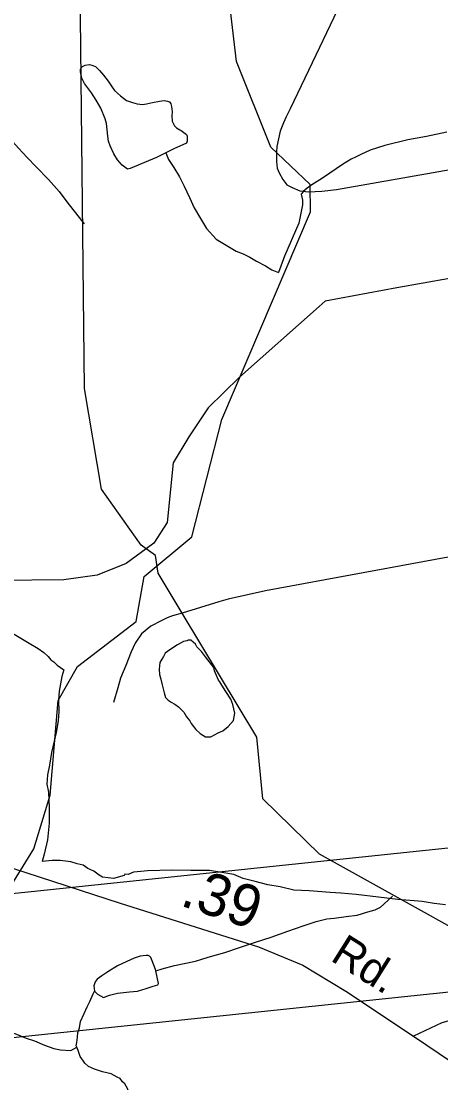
# Model space of a CAD drawing. Extents: x 2169602 to 2449496, y 721995 to 810662.
# Drawn here: x 2396320 to 2397568, y 800991 to 804152 of the extents above; entities that cross this region are included whole.
import ezdxf

# ---------------------------------------------------------------- set-up
doc = ezdxf.new("R2010")
doc.units = 0
doc.layers.add('Default', color=7, linetype='Continuous')

msp = doc.modelspace()

# ---------------------------------------------------------------- linework, layer by layer
at = {"layer": 'Default'}
msp.add_line((2396691.9, 802580.9), (2396677, 802591.7), dxfattribs=at)
for points in [[(2397180, 803583.9), (2397179.2, 803665.9), (2397062.1, 803776.6), (2396960.2, 804031.3), (2396873.1, 804774.5)], [(2396677, 802591.7), (2396559.1, 802758.2), (2396508, 803057.7), (2396494.1, 804348.3)], [(2397315.2, 804301), (2397119.6, 803890.9), (2397107.9, 803866.7), (2397099.9, 803848.7), (2397090.2, 803824.5), (2397080.7, 803778.5), (2397079, 803762.3), (2397079.2, 803734.3), (2397081.4, 803714.5), (2397087.7, 803700.6), (2397097.9, 803680.6), (2397109.9, 803664.7), (2397126, 803657), (2397148.2, 803647.1), (2397174.3, 803643.4), (2397214.1, 803645.8), (2397258.2, 803650.3), (2397939.9, 803770.3)], [(2396749.8, 803759.8), (2396745.9, 803758), (2396722.4, 803745.7), (2396644.2, 803713.3), (2396636.2, 803711.3), (2396628.2, 803717.3), (2396620, 803723.5), (2396606.1, 803739.4), (2396595.8, 803757.2), (2396584.2, 803780.8), (2396579.6, 803794.9), (2396577.8, 803809), (2396573.9, 803846.9), (2396569.4, 803860.9), (2396557.3, 803892.8), (2396542.9, 803916.8), (2396529.2, 803938.8), (2396516.9, 803954.5), (2396508.7, 803966.6), (2396500.7, 803982.5), (2396496.6, 804000.6), (2396496.6, 804008.7), (2396498.6, 804012.4), (2396502.7, 804016.7), (2396510.5, 804020.7), (2396522.8, 804022.5), (2396530.4, 804020.5), (2396540.5, 804016.6), (2396552.6, 804004.7), (2396564.7, 803991), (2396578.6, 803973.1), (2396590.9, 803955), (2396597.1, 803945.2), (2396615.1, 803929), (2396633.4, 803915.4), (2396651.4, 803909.4), (2396665.1, 803905.7), (2396681.1, 803903.7), (2396692.8, 803905.6), (2396710.9, 803909.7), (2396731.2, 803913.9), (2396745.1, 803915.9), (2396755, 803914), (2396761.1, 803911.9), (2396765.2, 803906), (2396767.3, 803897.9), (2396769.3, 803882.2), (2396767.7, 803869.9), (2396769.3, 803854.3), (2396775.9, 803840.3), (2396781.6, 803834.1), (2396791.7, 803828.1), (2396795.6, 803826.3), (2396803.6, 803820.3), (2396811.6, 803814.2), (2396813.4, 803810.2), (2396813.6, 803794.4), (2396812, 803788.6), (2396773.8, 803772), (2396749.8, 803759.8)], [(2395775.3, 803966.5), (2395793.2, 803960.6), (2395835.4, 803948.9), (2395875.2, 803940.9), (2395949.4, 803931.3), (2395991.7, 803927.8), (2396037.4, 803923.7), (2396071.4, 803922.2), (2396115.7, 803922.4), (2396151.6, 803920.6), (2396173.6, 803912.8), (2396195.5, 803899), (2396215.8, 803882.9), (2396239.8, 803852.9), (2396277.9, 803811.4), (2396312.4, 803773.4), (2396338.2, 803745.5), (2396364.3, 803718), (2396401, 803680.1), (2396432.7, 803644.4), (2396459, 803610.4), (2396481.3, 803580.7), (2396499.6, 803558.5), (2396507.4, 803548.8)], [(2397585.6, 803820.8), (2397525.3, 803808.4), (2397469.8, 803798.2), (2397401.9, 803781.7), (2397357.8, 803767.6), (2397329.9, 803755.3), (2397314.1, 803747.1), (2397301.6, 803741.3), (2397276, 803724.9), (2397238.1, 803699), (2397216.1, 803684.8), (2397200.5, 803674.6), (2397184.3, 803664.5), (2397170.4, 803654.4), (2397158.9, 803644.4), (2397154.6, 803639), (2397152.6, 803636.4)], [(2396749.8, 803759.8), (2396757.8, 803739.9), (2396773.8, 803716), (2396790.4, 803688.4), (2396804.6, 803660.3), (2396820.6, 803626.6), (2396834.7, 803596.5), (2396853.2, 803564.5), (2396871.2, 803534.6), (2396899.5, 803502.7), (2396919.6, 803491.2), (2396939.7, 803479.2), (2396959.4, 803467.3), (2396979.7, 803459.4), (2396999.8, 803449.4), (2397019.5, 803437.5), (2397046.1, 803423.7), (2397065.8, 803411.9), (2397085.7, 803404)], [(2397152.6, 803636.4), (2397156.7, 803618.4), (2397156.5, 803604.6), (2397145.4, 803550.3), (2397103.5, 803452), (2397085.7, 803404)], [(2396273.6, 801550.5), (2396357.2, 801688.2), (2396406.2, 801847.9), (2396430.2, 802129.6), (2396487.2, 802230.1), (2396662.1, 802364.3), (2396686.1, 802498.3), (2396827.1, 802616.8), (2396917.2, 802966), (2397180, 803583.9)], [(2397957.6, 803433.2), (2397769.3, 803431.1), (2397671.8, 803400), (2397436.9, 803357.9), (2397224.2, 803318), (2397206.5, 803302.5), (2396969.3, 803091.9), (2396876.3, 803001), (2396818.7, 802914.5), (2396772.1, 802836.9), (2396754.4, 802659.5), (2396714.5, 802597.4), (2396691.9, 802580.9)], [(2400018.2, 803165.7), (2399993, 802966.8), (2399937.6, 802845.3), (2399881.1, 802725.9), (2399805.7, 802619.1), (2399663.4, 802483), (2399174.8, 802022.3), (2399032.5, 801875.7), (2398785.5, 801643.2), (2398645.3, 801538.5), (2398540.7, 801475.7), (2398391, 801412.8), (2397962, 801280.9), (2397570.7, 801169.9), (2397486.4, 801130.1)], [(2398208.8, 802670.5), (2397047, 802456.1), (2396935.1, 802430.8), (2396907.3, 802422.6), (2396798.6, 802389.8)], [(2396691.9, 802580.9), (2396632.5, 802537.6), (2396546.1, 802502.1), (2396446.4, 802488.8), (2396063, 802484.4)], [(2396798.6, 802389.8), (2396727, 802508.7), (2396719, 802561.3), (2396691.9, 802580.9)], [(2396141.6, 802428.8), (2396167.9, 802407), (2396187.8, 802391), (2396216.3, 802373.3), (2396250.3, 802355.6), (2396284.4, 802335.8), (2396314.1, 802318), (2396344.2, 802300), (2396370.1, 802284.3), (2396386.9, 802272.5), (2396400.6, 802260.3), (2396408.6, 802250.5), (2396416.6, 802244.4), (2396426.9, 802234.8), (2396447.2, 802220.8)], [(2396798.6, 802389.8), (2396769.7, 802381), (2396753.7, 802375), (2396735.8, 802366.7), (2396706, 802350.3), (2396678.2, 802328.1), (2396658.8, 802299.7), (2396646.7, 802273.8), (2396631.2, 802233.7), (2396615.7, 802195.4), (2396607.9, 802167.4), (2396594.4, 802123.2)], [(2397892.6, 801290.8), (2397207, 801672.2), (2397039.1, 801836.3), (2397021, 802020.4), (2396798.6, 802389.8)], [(2396907, 802189.4), (2396894.7, 802217.3), (2396892.5, 802227.4), (2396868.5, 802259), (2396856.6, 802274.9), (2396848.2, 802283.1), (2396842.4, 802288.9), (2396838.5, 802296.7), (2396824.2, 802309.1), (2396816.4, 802308.6), (2396812.3, 802306.8), (2396802.5, 802304.6), (2396784.4, 802294.8), (2396762.3, 802280.3), (2396748.3, 802270.6), (2396743, 802260.5), (2396738.5, 802252.2), (2396732.5, 802242.2), (2396730.5, 802222.2), (2396730.9, 802206.4), (2396735, 802192.4), (2396739.1, 802176.3), (2396745.2, 802152.3), (2396748.9, 802138.3), (2396757.3, 802130.5), (2396765.7, 802124.4), (2396777.4, 802118.6), (2396787.7, 802110.5), (2396803.3, 802094.8), (2396811.7, 802081), (2396821.9, 802068.9), (2396825.6, 802061), (2396839.8, 802043.1), (2396852.1, 802031), (2396867.9, 802021.3), (2396884.1, 802021.3), (2396906, 802033.4), (2396919.9, 802039.4), (2396935.9, 802051.6), (2396951.7, 802069.5), (2396955.4, 802091.7), (2396949.5, 802117.7), (2396943.1, 802133.7), (2396929, 802155.7), (2396917.1, 802175.4), (2396910.9, 802185.2), (2396907, 802189.4)], [(2396447.2, 802220.8), (2396440.8, 802200.6), (2396433, 802156.8), (2396431.2, 802130.7), (2396431.6, 802096.5), (2396429.5, 802068.9), (2396423.8, 802034.5), (2396418.1, 802008.5), (2396409.9, 801974.5), (2396404.3, 801936.4), (2396398.6, 801908.5), (2396396.3, 801880.4), (2396400.8, 801856.6), (2396402.9, 801810.4), (2396403.5, 801764.5), (2396397.8, 801714.7), (2396388.1, 801672.3), (2396382.4, 801650.5)], [(2379098.1, 799711.3), (2381839.6, 800039.6), (2402227.5, 802177.1)], [(2382114, 799598.5), (2384855.4, 799926.8), (2405243.4, 802064.2)], [(2395737.4, 802067.3), (2395819, 801995), (2395992.7, 801819.1), (2396072.2, 801745.8), (2396179, 801678.8), (2396294.1, 801630.6), (2396614.3, 801525.9), (2397025.5, 801396.1), (2397157.3, 801341.6), (2397285, 801264.1), (2397486.4, 801130.1)], [(2397582.1, 801521.4), (2397548.5, 801525.3), (2397512.4, 801531.1), (2397440.2, 801536.8), (2397382.4, 801544.3), (2397316.6, 801551.8), (2397270.5, 801555.5), (2397238.5, 801557.5), (2397176.5, 801562.8), (2397130.4, 801564.9), (2397090.4, 801574.6), (2397053.9, 801580.5), (2397016, 801590), (2396979.9, 801599.9), (2396952.2, 801611.8), (2396880, 801623.5), (2396824.1, 801623), (2396768.1, 801624.6), (2396695.9, 801622.5), (2396676, 801620.3), (2396653.9, 801618), (2396638.1, 801611.8), (2396627.8, 801612.2), (2396626.4, 801607.9), (2396594.4, 801599.8), (2396578.6, 801601.8), (2396562.2, 801603.4), (2396552.2, 801609.4), (2396536, 801621.6), (2396518.1, 801629.1), (2396504.2, 801639.4), (2396486.1, 801643.3), (2396467.9, 801648.9), (2396436.3, 801652.9), (2396411.9, 801652.5), (2396382.4, 801650.5)], [(2396720, 801324.5), (2396739.7, 801330.5), (2396775.8, 801340.8), (2396837.9, 801353.3), (2396875.7, 801365.5), (2396925.5, 801379.4), (2396969.6, 801393.9), (2397017.3, 801410.2), (2397063.1, 801424.3), (2397113.3, 801442.7), (2397158.8, 801458.9), (2397197, 801471), (2397229, 801479.1), (2397251.1, 801481.5), (2397286.6, 801485.8), (2397318.8, 801489.9), (2397350.6, 801500.1), (2397372.9, 801506.1), (2397388.7, 801514.2), (2397398.5, 801522.5), (2397424.6, 801546.5)], [(2396720, 801324.5), (2396719.8, 801328.6), (2396709.8, 801354.5), (2396705.9, 801364.4), (2396701.8, 801368.3), (2396697.5, 801370.5), (2396691.5, 801370.2), (2396673.9, 801368.4), (2396655.8, 801362.2), (2396633.7, 801352.2), (2396606.2, 801339.7), (2396578.1, 801321.7), (2396559.9, 801309.8), (2396546.3, 801299.7), (2396540.4, 801291.7), (2396536.3, 801279.7), (2396538.1, 801263.6)], [(2396538.1, 801263.6), (2396546.5, 801255.4), (2396564.6, 801245.4), (2396582.4, 801251.6), (2396606, 801257.8), (2396642.5, 801262), (2396666.3, 801264.1), (2396692.1, 801272.3), (2396712.4, 801278.6), (2396726.2, 801282.6), (2396728.2, 801286.8), (2396720, 801324.5)], [(2396485.4, 801097.2), (2396483.2, 801101.2), (2396485.2, 801111.4), (2396487.5, 801127.3), (2396488.9, 801141.3), (2396493, 801155.3), (2396496.7, 801173.3), (2396506.8, 801197.3), (2396516.4, 801217.4), (2396524.2, 801233.6), (2396534.2, 801255.7), (2396538.1, 801263.6)], [(2395757.5, 801121.2), (2395777.4, 801123.1), (2395811.2, 801129.4), (2395847.3, 801141.8), (2395885, 801151.9), (2395927.5, 801156), (2395991.1, 801160.6), (2396030.8, 801164.7), (2396079.2, 801168.7), (2396111, 801169.2), (2396149, 801161.5), (2396203.3, 801153.6), (2396249, 801147.9), (2396301.5, 801138.3), (2396335.1, 801124.3), (2396359.5, 801116.6), (2396389.5, 801102.8), (2396417.2, 801092.9), (2396437.3, 801089), (2396467.6, 801087.3), (2396485.4, 801097.2)], [(2397486.4, 801130.1), (2397679.5, 801000.3), (2397828.1, 800899.7), (2397964.1, 800778.3), (2398042, 800707.1), (2398103.8, 800630.6)], [(2396640.1, 800962.2), (2396635.7, 800974.2), (2396628, 800988), (2396621.6, 800994.2), (2396614, 801003.9), (2396605.6, 801008), (2396587.8, 801018), (2396561.5, 801023.6), (2396537.7, 801031.6), (2396519.7, 801039.7), (2396509.2, 801049.3), (2396505.7, 801055.5), (2396495.7, 801069.2), (2396489.3, 801087.2), (2396485.4, 801097.2)]]:
    msp.add_lwpolyline(points, dxfattribs=at)

# ---------------------------------------------------------------- texts
for s, height, rotation, p in [('.39', 125, 341.4323, (2396788.9, 801520.2)), ('Rd.', 95, 327.8756, (2397236.2, 801357.2))]:
    msp.add_text(s, height=height, rotation=rotation, dxfattribs=at).set_placement(p)

doc.saveas('drawing.dxf')
